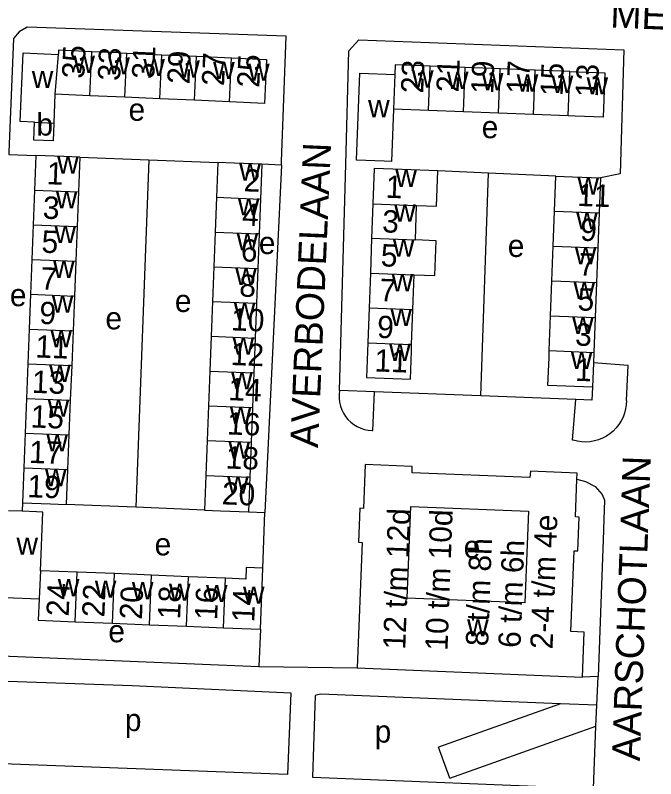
# Model space of a CAD drawing. Extents: x 159675 to 162108, y 386471 to 388472.
# Drawn here: x 161563.4 to 161678, y 387870.1 to 388006.7 of the extents above; entities that cross this region are included whole.
import ezdxf

# ---------------------------------------------------------------- set-up
doc = ezdxf.new("R2010")
doc.units = 0
for name, color, linetype in [('BLT_Basislijn', 7, 'Continuous'), ('BLT_Bebouwing', 7, 'Continuous'), ('BLT_Centroide', 7, 'Continuous'), ('BLT_Huisnummer', 7, 'Continuous'), ('BLT_Huisnummer_ tussenligend', 7, 'Continuous'), ('BLT_Huisnummer_reeks', 7, 'Continuous'), ('BLT_Onderverdeling_panden', 7, 'Continuous'), ('BLT_Straatnaam', 7, 'Continuous')]:
    doc.layers.add(name, color=color, linetype=linetype)

msp = doc.modelspace()

# ---------------------------------------------------------------- linework, layer by layer
at = {"layer": 'BLT_Basislijn'}
for p, q in [((161562.2, 387981.85), (161567.06, 387981.67)), ((161574.9, 387981.36), (161587.29, 387980.87)), ((161587.29, 387980.87), (161584.93, 387918.69)), ((161587.29, 387980.87), (161599.64, 387980.39)), ((161610.99, 387979.9), (161607.5, 387980.08)), ((161610.99, 387979.9), (161608.01, 387917.78)), ((161648.07, 387978.46), (161639, 387978.89)), ((161646.7, 387938.62), (161648.07, 387978.46)), ((161660.13, 387977.93), (161648.07, 387978.46)), ((161627.64, 387939.34), (161621.41, 387939.57)), ((161627.36, 387932.43), (161627.64, 387939.34)), ((161646.7, 387938.62), (161627.64, 387939.34)), ((161663.67, 387937.99), (161646.7, 387938.62)), ((161663.11, 387930.73), (161663.67, 387937.99)), ((161564.64, 387919.52), (161564.58, 387917.98)), ((161584.93, 387918.69), (161572.48, 387919.21)), ((161597.23, 387918.18), (161584.93, 387918.69)), ((161605.09, 387917.88), (161608.01, 387917.78)), ((161607.67, 387907.81), (161608.01, 387917.78)), ((161668.63, 387914.53), (161667.66, 387888.42)), ((161607.25, 387896.87), (161606.96, 387890.2)), ((161560.86, 387892.14), (161606.96, 387890.2)), ((161606.96, 387890.2), (161624.58, 387889.96)), ((161667.66, 387888.42), (161664.87, 387888.3)), ((161667.45, 387883.29), (161667.66, 387888.42)), ((161660.92, 387883.54), (161639.13, 387875.78)), ((161667.3, 387879.55), (161667.45, 387883.29)), ((161641.11, 387870.22), (161667.3, 387879.55)), ((161666.87, 387868.37), (161667.3, 387879.55)), ((161641.11, 387870.22), (161639.13, 387875.78))]:
    msp.add_line(p, q, dxfattribs=at)
for points in [[(161610.99, 387979.9), (161611.01, 387980.59), (161611.84, 388002.98), (161565.49, 388004.6), (161564.04, 388003.75), (161563.04, 388002.58), (161562.21, 387982.25), (161562.2, 387981.85)], [(161621.41, 387939.57), (161622.54, 387980.08), (161623.06, 388000.4), (161624.83, 388002.37), (161672.31, 388000.58)], [(161672.31, 388000.58), (161671.63, 387978.38), (161668.1, 387977.62)], [(161672.75, 387937.82), (161673.04, 387944.07), (161666.84, 387944.53)], [(161666.67, 387940.18), (161666.58, 387937.88), (161663.67, 387937.99)], [(161621.41, 387939.57), (161621.33, 387938.88), (161621.32, 387938.18), (161621.4, 387937.49), (161621.56, 387936.81), (161621.79, 387936.15), (161622.09, 387935.53), (161622.47, 387934.94), (161622.91, 387934.4), (161623.41, 387933.91), (161623.96, 387933.49), (161624.56, 387933.13), (161625.19, 387932.84), (161625.86, 387932.62), (161626.54, 387932.49), (161627.24, 387932.43), (161627.36, 387932.43)], [(161672.75, 387937.82), (161672.72, 387937.05), (161672.61, 387936.29), (161672.42, 387935.55), (161672.15, 387934.83), (161671.81, 387934.14), (161671.4, 387933.49), (161670.93, 387932.89), (161670.39, 387932.34), (161669.8, 387931.84), (161669.16, 387931.42), (161668.49, 387931.06), (161667.77, 387930.77), (161667.03, 387930.56), (161666.28, 387930.42), (161665.51, 387930.37), (161664.74, 387930.4), (161663.98, 387930.5), (161663.24, 387930.68), (161663.11, 387930.73)], [(161663.9, 387923.7), (161665.43, 387923.33), (161667.16, 387922.42), (161668.42, 387921.01), (161668.81, 387919.99), (161668.64, 387914.76), (161668.63, 387914.53)], [(161584.3, 387886.83), (161612.67, 387885.47), (161612.07, 387870.86), (161556.21, 387872.96), (161556.24, 387880.43), (161556.86, 387887.77), (161584.3, 387886.83)], [(161660.92, 387883.54), (161617.97, 387885.23), (161617.02, 387885.04), (161616.58, 387870.42), (161666.87, 387868.37)], [(161667.45, 387883.29), (161660.92, 387883.54)]]:
    msp.add_lwpolyline(points, dxfattribs=at)
at = {"layer": 'BLT_Bebouwing'}
for p, q in [((161571.07, 388000), (161571.05, 387999.72)), ((161581.89, 388000), (161577.05, 388000.22)), ((161581.89, 388000), (161583.31, 387999.94)), ((161583.31, 387999.94), (161589.56, 387999.66)), ((161589.56, 387999.66), (161595.81, 387999.39)), ((161595.81, 387999.39), (161602.06, 387999.11)), ((161643.89, 387997.38), (161637.64, 387997.62)), ((161650.14, 387997.14), (161643.89, 387997.38)), ((161656.39, 387996.9), (161650.14, 387997.14)), ((161662.64, 387996.66), (161656.39, 387996.9)), ((161576.71, 387992.34), (161570.45, 387992.62)), ((161582.96, 387992.07), (161576.71, 387992.34)), ((161589.21, 387991.79), (161582.96, 387992.07)), ((161595.46, 387991.52), (161589.21, 387991.79)), ((161601.72, 387991.24), (161595.46, 387991.52)), ((161637.34, 387989.72), (161631.08, 387989.96)), ((161643.59, 387989.48), (161637.34, 387989.72)), ((161649.84, 387989.24), (161643.59, 387989.48)), ((161656.09, 387989), (161649.84, 387989.24)), ((161662.34, 387988.76), (161656.09, 387989)), ((161567.06, 387981.67), (161566.82, 387975.45)), ((161574.9, 387981.36), (161574.66, 387975.15)), ((161599.64, 387980.39), (161599.4, 387974.17)), ((161607.5, 387980.08), (161607.26, 387973.86)), ((161659.89, 387971.69), (161660.13, 387977.93)), ((161668.1, 387977.62), (161667.86, 387971.38)), ((161566.82, 387975.45), (161566.58, 387969.24)), ((161574.66, 387975.15), (161574.42, 387968.93)), ((161599.4, 387974.17), (161599.16, 387967.95)), ((161607.26, 387973.86), (161607.02, 387967.64)), ((161627.36, 387972.98), (161627.14, 387966.83)), ((161634.98, 387966.55), (161635.2, 387972.7)), ((161659.65, 387965.45), (161659.89, 387971.69)), ((161667.86, 387971.38), (161667.62, 387965.14)), ((161566.58, 387969.24), (161566.34, 387963.02)), ((161574.42, 387968.93), (161574.18, 387962.72)), ((161599.16, 387967.95), (161598.92, 387961.73)), ((161607.02, 387967.64), (161606.78, 387961.42)), ((161627.14, 387966.83), (161626.91, 387960.6)), ((161659.42, 387959.21), (161659.65, 387965.45)), ((161667.62, 387965.14), (161667.39, 387958.9)), ((161566.34, 387963.02), (161566.1, 387956.81)), ((161574.18, 387962.72), (161573.94, 387956.5)), ((161598.92, 387961.73), (161598.68, 387955.51)), ((161606.78, 387961.42), (161606.54, 387955.2)), ((161626.91, 387960.6), (161626.69, 387954.37)), ((161634.53, 387954.09), (161634.75, 387960.32)), ((161659.18, 387952.97), (161659.42, 387959.21)), ((161667.39, 387958.9), (161667.15, 387952.66)), ((161566.1, 387956.81), (161565.85, 387950.59)), ((161573.94, 387956.5), (161573.69, 387950.29)), ((161598.68, 387955.51), (161598.43, 387949.29)), ((161606.54, 387955.2), (161606.3, 387948.98)), ((161626.69, 387954.37), (161626.47, 387948.14)), ((161634.3, 387947.85), (161634.53, 387954.09)), ((161658.94, 387946.73), (161659.18, 387952.97)), ((161667.15, 387952.66), (161666.91, 387946.42)), ((161565.85, 387950.59), (161565.61, 387944.38)), ((161573.69, 387950.29), (161573.45, 387944.07)), ((161598.43, 387949.29), (161598.19, 387943.07)), ((161606.3, 387948.98), (161606.05, 387942.76)), ((161666.91, 387946.42), (161666.84, 387944.53)), ((161565.61, 387944.38), (161565.37, 387938.16)), ((161573.45, 387944.07), (161573.21, 387937.86)), ((161666.84, 387944.53), (161666.67, 387940.18)), ((161598.19, 387943.07), (161597.95, 387936.85)), ((161606.05, 387942.76), (161605.81, 387936.54)), ((161565.37, 387938.16), (161565.13, 387931.95)), ((161573.21, 387937.86), (161572.97, 387931.64)), ((161597.95, 387936.85), (161597.71, 387930.63)), ((161605.81, 387936.54), (161605.57, 387930.32)), ((161565.13, 387931.95), (161564.88, 387925.73)), ((161572.97, 387931.64), (161572.73, 387925.43)), ((161597.71, 387930.63), (161597.47, 387924.41)), ((161605.57, 387930.32), (161605.33, 387924.1)), ((161564.88, 387925.73), (161564.64, 387919.52)), ((161572.73, 387925.43), (161572.48, 387919.21)), ((161597.47, 387924.41), (161597.23, 387918.18)), ((161605.33, 387924.1), (161605.09, 387917.88)), ((161564.58, 387917.98), (161562.14, 387918.08)), ((161574.46, 387907.09), (161567.86, 387907.35)), ((161581.09, 387906.82), (161574.46, 387907.09)), ((161607.25, 387896.87), (161607.67, 387907.81)), ((161587.72, 387906.55), (161581.09, 387906.82)), ((161594.35, 387906.28), (161587.72, 387906.55)), ((161600.98, 387906.01), (161594.35, 387906.28)), ((161561.51, 387902.57), (161567.63, 387902.32)), ((161574.1, 387898.22), (161580.73, 387897.95)), ((161580.73, 387897.95), (161587.36, 387897.68)), ((161587.36, 387897.68), (161593.99, 387897.41)), ((161593.99, 387897.41), (161600.62, 387897.14)), ((161600.62, 387897.14), (161607.25, 387896.87))]:
    msp.add_line(p, q, dxfattribs=at)
for points in [[(161566.79, 387987.61), (161564.24, 387987.73), (161564.78, 388000), (161571.05, 387999.72)], [(161577.05, 388000.22), (161571.09, 388000.49), (161571.07, 388000)], [(161602.06, 387999.11), (161608.32, 387998.84), (161607.97, 387990.97), (161602.98, 387991.18), (161601.72, 387991.24)], [(161637.64, 387997.62), (161631.35, 387997.86), (161631.29, 387996.14)], [(161631.08, 387989.96), (161630.72, 387980.58), (161629.4, 387980.63), (161624.41, 387980.82), (161625.01, 387996.38), (161631.29, 387996.14)], [(161668.89, 387996.42), (161668.59, 387988.52), (161663.59, 387988.71), (161662.34, 387988.76)], [(161662.64, 387996.66), (161668.89, 387996.42)], [(161570.45, 387992.62), (161570.23, 387987.46)], [(161570.23, 387987.46), (161570.14, 387984.24), (161566.65, 387984.4), (161566.79, 387987.61)], [(161574.9, 387981.36), (161572.06, 387981.47), (161567.06, 387981.67)], [(161607.5, 387980.08), (161602.51, 387980.28), (161599.64, 387980.39)], [(161639, 387978.89), (161632.58, 387979.12), (161627.59, 387979.3), (161627.36, 387972.98)], [(161635.2, 387972.7), (161638.78, 387972.57), (161639, 387978.89)], [(161660.13, 387977.93), (161663.1, 387977.81), (161668.1, 387977.62)], [(161634.75, 387960.32), (161638.44, 387960.18), (161638.67, 387966.38), (161634.98, 387966.55)], [(161626.47, 387948.14), (161626.24, 387941.9), (161634.08, 387941.62), (161634.26, 387946.62), (161634.3, 387947.85)], [(161666.67, 387940.18), (161658.7, 387940.48), (161658.89, 387945.48), (161658.94, 387946.73)], [(161663.9, 387923.7), (161663.96, 387924.82), (161655.56, 387925.19), (161655.46, 387924.04), (161634.39, 387924.87), (161634.38, 387926.02), (161625.99, 387926.35), (161625.68, 387918.48), (161625.04, 387918.51), (161624.78, 387912.47), (161625.43, 387912.41), (161624.58, 387889.96)], [(161664.87, 387888.3), (161665.19, 387896.37), (161662.8, 387896.47), (161663.39, 387910.89), (161664.05, 387910.9), (161664.28, 387916.95), (161663.62, 387916.98), (161663.9, 387923.7)], [(161564.64, 387919.52), (161569.64, 387919.32), (161572.48, 387919.21)], [(161567.86, 387907.35), (161568.29, 387917.83), (161567.14, 387917.88), (161564.58, 387917.98)], [(161597.23, 387918.18), (161600.09, 387918.07), (161605.09, 387917.88)], [(161655.21, 387918), (161654.55, 387901.58), (161633.51, 387902.41), (161634.15, 387918.82), (161655.21, 387918)], [(161607.67, 387907.81), (161604.68, 387907.95), (161604.61, 387905.86), (161600.98, 387906.01)], [(161567.63, 387902.32), (161567.47, 387898.48), (161574.1, 387898.22)], [(161624.58, 387889.96), (161664.87, 387888.3)]]:
    msp.add_lwpolyline(points, dxfattribs=at)
at = {"layer": 'BLT_Onderverdeling_panden'}
for p, q in [((161576.71, 387992.34), (161577.05, 388000.22)), ((161582.96, 387992.07), (161583.31, 387999.94)), ((161571.05, 387999.72), (161570.45, 387992.62)), ((161589.21, 387991.79), (161589.56, 387999.66)), ((161595.46, 387991.52), (161595.81, 387999.39)), ((161601.72, 387991.24), (161602.06, 387999.11)), ((161637.34, 387989.72), (161637.64, 387997.62)), ((161643.59, 387989.48), (161643.89, 387997.38)), ((161649.84, 387989.24), (161650.14, 387997.14)), ((161631.29, 387996.14), (161631.08, 387989.96)), ((161656.09, 387989), (161656.39, 387996.9)), ((161662.34, 387988.76), (161662.64, 387996.66)), ((161566.79, 387987.61), (161570.23, 387987.46)), ((161566.82, 387975.45), (161574.66, 387975.15)), ((161599.4, 387974.17), (161607.26, 387973.86)), ((161627.36, 387972.98), (161635.2, 387972.7)), ((161659.89, 387971.69), (161667.86, 387971.38)), ((161566.58, 387969.24), (161574.42, 387968.93)), ((161599.16, 387967.95), (161607.02, 387967.64)), ((161627.14, 387966.83), (161634.98, 387966.55)), ((161659.65, 387965.45), (161667.62, 387965.14)), ((161566.34, 387963.02), (161574.18, 387962.72)), ((161598.92, 387961.73), (161606.78, 387961.42)), ((161626.91, 387960.6), (161634.75, 387960.32)), ((161659.42, 387959.21), (161667.39, 387958.9)), ((161566.1, 387956.81), (161573.94, 387956.5)), ((161598.68, 387955.51), (161606.54, 387955.2)), ((161626.69, 387954.37), (161634.53, 387954.09)), ((161659.18, 387952.97), (161667.15, 387952.66)), ((161565.85, 387950.59), (161573.69, 387950.29)), ((161598.43, 387949.29), (161606.3, 387948.98)), ((161626.47, 387948.14), (161634.3, 387947.85)), ((161658.94, 387946.73), (161666.91, 387946.42)), ((161565.61, 387944.38), (161573.45, 387944.07)), ((161598.19, 387943.07), (161606.05, 387942.76)), ((161565.37, 387938.16), (161573.21, 387937.86)), ((161597.95, 387936.85), (161605.81, 387936.54)), ((161565.13, 387931.95), (161572.97, 387931.64)), ((161597.71, 387930.63), (161605.57, 387930.32)), ((161564.88, 387925.73), (161572.73, 387925.43)), ((161597.47, 387924.41), (161605.33, 387924.1)), ((161567.86, 387907.35), (161567.63, 387902.32)), ((161574.1, 387898.22), (161574.46, 387907.09)), ((161580.73, 387897.95), (161581.09, 387906.82)), ((161587.36, 387897.68), (161587.72, 387906.55)), ((161593.99, 387897.41), (161594.35, 387906.28)), ((161600.62, 387897.14), (161600.98, 387906.01))]:
    msp.add_line(p, q, dxfattribs=at)

# ---------------------------------------------------------------- texts
at = {"layer": 'BLT_Centroide'}
for s, p in [('w', (161573.75, 387996.42)), ('w', (161580, 387996.14)), ('w', (161586.27, 387995.86)), ('w', (161592.52, 387995.59)), ('w', (161598.77, 387995.31)), ('w', (161605.02, 387995.03)), ('w', (161566.31, 387993.72)), ('w', (161634.36, 387993.8)), ('w', (161640.61, 387993.55)), ('w', (161646.86, 387993.31)), ('w', (161653.11, 387993.08)), ('w', (161659.36, 387992.83)), ('w', (161665.61, 387992.59)), ('e', (161583.63, 387987.86)), ('w', (161626.51, 387988.48)), ('b', (161567.15, 387985.21)), ('e', (161646.84, 387984.74)), ('w', (161570.86, 387978.41)), ('w', (161603.45, 387977.12)), ('w', (161631.39, 387976.03)), ('w', (161663.99, 387974.66)), ('w', (161570.62, 387972.19)), ('w', (161603.2, 387970.91)), ('w', (161631.17, 387969.81)), ('w', (161663.76, 387968.41)), ('w', (161570.38, 387965.97)), ('w', (161602.97, 387964.69)), ('e', (161606.95, 387964.01)), ('w', (161630.95, 387963.56)), ('e', (161651.51, 387963.49)), ('w', (161663.52, 387962.19)), ('w', (161570.13, 387959.75)), ('w', (161602.73, 387958.47)), ('w', (161630.72, 387957.34)), ('w', (161663.28, 387955.94)), ('e', (161562.39, 387954.68)), ('w', (161569.9, 387953.53)), ('e', (161591.92, 387953.64)), ('w', (161602.48, 387952.25)), ('e', (161579.49, 387950.53)), ('w', (161630.5, 387951.12)), ('w', (161663.04, 387949.69)), ('w', (161569.65, 387947.34)), ('w', (161602.25, 387946.03)), ('w', (161630.27, 387944.88)), ('w', (161662.8, 387943.44)), ('w', (161569.41, 387941.12)), ('w', (161602, 387939.81)), ('w', (161569.16, 387934.91)), ('w', (161601.77, 387933.59)), ('w', (161568.93, 387928.69)), ('w', (161601.52, 387927.38)), ('w', (161568.68, 387922.47)), ('w', (161601.28, 387921.16)), ('w', (161563.57, 387910.2)), ('e', (161588.3, 387910.09)), ('e', (161643.61, 387909.63)), ('w', (161570.97, 387902.78)), ('w', (161577.59, 387902.52)), ('w', (161584.23, 387902.25)), ('w', (161590.86, 387901.97)), ('w', (161597.48, 387901.72)), ('w', (161604.11, 387901.44)), ('e', (161580.01, 387894.54)), ('w', (161644.23, 387895.58)), ('p', (161582.97, 387878.65)), ('p', (161627.68, 387876.59))]:
    msp.add_text(s, height=4, dxfattribs=at).set_placement(p)
at = {"layer": 'BLT_Huisnummer'}
for s, rotation, p in [('35', 87.4779, (161575.69, 387995.35)), ('29', 87.4826, (161594.53, 387994.36)), ('25', 87.4826, (161607.03, 387993.72)), ('23', 87.7977, (161636.37, 387992.71)), ('17', 87.7977, (161655.27, 387992.63)), ('13', 87.7977, (161667.62, 387992.03)), ('1', 357.7724, (161568.93, 387976.51)), ('2', 357.7778, (161604.18, 387975.24)), ('1', 357.9465, (161629.61, 387974.09)), ('11', 357.8225, (161663.9, 387972.63)), ('5', 357.7724, (161568, 387964.27)), ('6', 357.7778, (161603.68, 387962.72)), ('7', 357.9465, (161628.5, 387955.61)), ('5', 357.8225, (161663.95, 387953.94)), ('9', 357.7724, (161567.61, 387951.52)), ('10', 357.7778, (161601.93, 387950.36)), ('11', 357.9465, (161627.6, 387943.01)), ('1', 357.8225, (161663.52, 387941.34)), ('13', 357.7724, (161566.28, 387939.19)), ('14', 357.7778, (161601.44, 387937.87)), ('19', 357.7724, (161565.46, 387920.51)), ('20', 357.7778, (161600.28, 387919.23)), ('24', 87.6828, (161572.91, 387899.12)), ('18', 87.6828, (161592.85, 387898.61)), ('14', 87.6828, (161606.13, 387898.08))]:
    msp.add_text(s, height=4, rotation=rotation, dxfattribs=at).set_placement(p)
at = {"layer": 'BLT_Huisnummer_ tussenligend'}
for s, rotation, p in [('33', 87.4747, (161582.1, 387994.95)), ('31', 87.4747, (161588.2, 387995.27)), ('27', 87.4747, (161600.72, 387994.03)), ('21', 87.7968, (161642.71, 387992.9)), ('19', 87.7968, (161648.91, 387992.6)), ('15', 87.7968, (161661.33, 387992.22)), ('3', 357.7724, (161568.23, 387970.36)), ('4', 357.7778, (161603.91, 387969.1)), ('3', 357.9455, (161628.98, 387967.9)), ('9', 357.822, (161664.42, 387966.41)), ('5', 357.9455, (161628.73, 387961.82)), ('7', 357.822, (161664.15, 387960.2)), ('7', 357.7724, (161567.83, 387957.68)), ('8', 357.7778, (161603.4, 387956.42)), ('9', 357.9455, (161628.07, 387949.01)), ('3', 357.822, (161663.52, 387947.65)), ('11', 357.7724, (161566.89, 387945.52)), ('12', 357.7778, (161601.87, 387944.16)), ('15', 357.7724, (161566.05, 387932.99)), ('16', 357.7778, (161601.21, 387931.74)), ('17', 357.7724, (161565.78, 387926.65)), ('18', 357.7778, (161600.96, 387925.65)), ('22', 87.6815, (161579.3, 387898.96)), ('20', 87.6815, (161586.02, 387898.56)), ('16', 87.6815, (161599.48, 387898.46))]:
    msp.add_text(s, height=4, rotation=rotation, dxfattribs=at).set_placement(p)
at = {"layer": 'BLT_Huisnummer_reeks'}
for s, rotation, p in [('12 t/m 12d', 87.899, (161633.16, 387893.19)), ('10 t/m 10d', 87.899, (161640.72, 387892.98)), ('2-4 t/m 4e', 87.8962, (161659.52, 387893.26)), ('8 t/m 8h', 87.899, (161647.98, 387893.79)), ('6 t/m 6h', 87.899, (161653.79, 387893.49))]:
    msp.add_text(s, height=4, rotation=rotation, dxfattribs=at).set_placement(p)
at = {"layer": 'BLT_Straatnaam'}
for s, height, rotation, p in [('MECHELENLAAN', 5, 357.6652, (161669.8, 388004.56)), ('AVERBODELAAN', 4.9999, 87.5389, (161617.54, 387929.27)), ('AARSCHOTLAAN', 4.9999, 87.926, (161675.14, 387873.22))]:
    msp.add_text(s, height=height, rotation=rotation, dxfattribs=at).set_placement(p)

doc.saveas('drawing.dxf')
